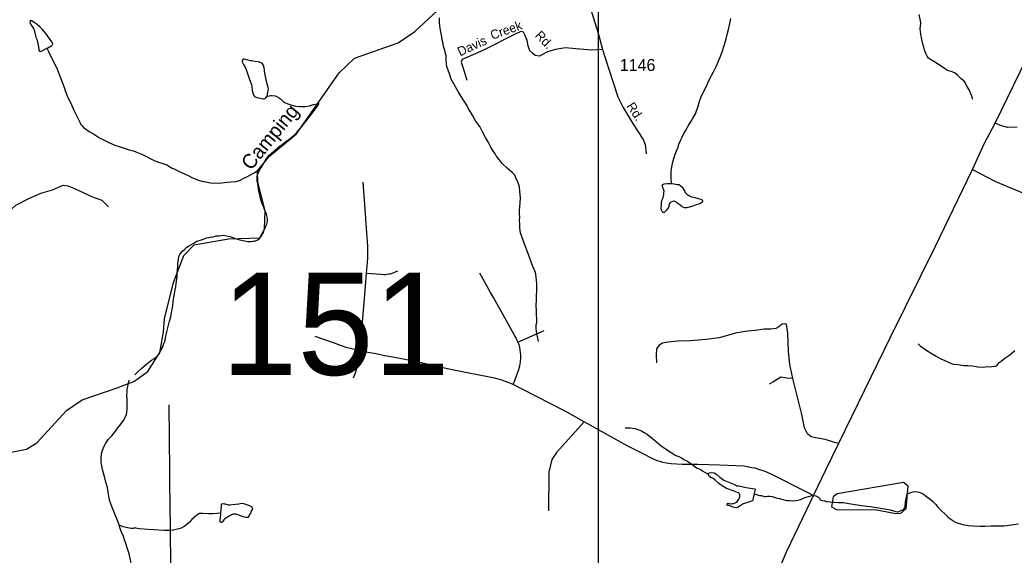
# Model space of a CAD drawing. Extents: x 2126262 to 2293712, y 749403 to 919119.
# Drawn here: x 2183667 to 2194027, y 832270 to 837847 of the extents above; entities that cross this region are included whole.
import ezdxf

# ---------------------------------------------------------------- set-up
doc = ezdxf.new("R2010")
doc.units = 0
for name, color, linetype in [('Exist Hydrographic Creek Single Shore', 7, 'Continuous'), ('Exist Hydrographic Creek Single Shore Label', 7, 'Continuous'), ('Exist Hydrographic Misc Water Feature', 7, 'Continuous'), ('Exist Hydrographic Pond Under 1500 Sq Ft', 7, 'Continuous'), ('Exist Road Non-System Type 51', 7, 'Continuous'), ('Exist Road Non-System Type 51 Label', 7, 'Continuous'), ('Exist Road Primary US Attributed', 7, 'Continuous'), ('Exist Road Secondary Structure Standard Bridge Number Label', 7, 'Continuous'), ('Exist Road Secondary Type 51 Attributed', 7, 'Continuous'), ('Exist Road Secondary Type 51 Label', 7, 'Continuous'), ('Exist Road Secondary Type 51 Number Label', 7, 'Continuous'), ('Map Preparation Inset Cut Line', 7, 'Continuous')]:
    doc.layers.add(name, color=color, linetype=linetype)

msp = doc.modelspace()

# ---------------------------------------------------------------- linework, layer by layer
at = {"layer": 'Exist Hydrographic Creek Single Shore'}
msp.add_lwpolyline([(2184865, 834087), (2185000, 834182), (2185124, 834383), (2185164, 834592), (2185172, 834733), (2185269, 835111), (2185375, 835394), (2185484, 835504), (2185842, 835565), (2186166, 835575), (2186215, 835666), (2186223, 835859), (2186145, 836156), (2186144, 836274), (2186268, 836426), (2186549, 836659), (2186995, 837297), (2187152, 837447), (2187610, 837609), (2187783, 837726), (2188206, 838121)], dxfattribs=at)
at = {"layer": 'Exist Hydrographic Misc Water Feature'}
for points in [[(2183949, 837551), (2183957, 837555), (2183998, 837579), (2184008, 837587), (2184010, 837593), (2184008, 837605), (2184000, 837619), (2183972, 837657), (2183936, 837707), (2183898, 837750), (2183873, 837776), (2183847, 837798), (2183815, 837820), (2183787, 837838), (2183777, 837840), (2183773, 837836), (2183771, 837828), (2183775, 837812), (2183789, 837788), (2183807, 837756), (2183814, 837742), (2183820, 837726), (2183830, 837682), (2183834, 837666), (2183842, 837646), (2183861, 837566), (2183865, 837536), (2183867, 837524), (2183871, 837520), (2183879, 837518), (2183899, 837525), (2183949, 837551)], [(2189071, 834497), (2189063, 834529), (2189061, 834549), (2189053, 834577), (2189046, 834633), (2189048, 834669), (2189052, 834695), (2189049, 834813), (2189047, 834871), (2189050, 834927), (2189050, 834969), (2189055, 835029), (2189053, 835099), (2189042, 835199), (2189038, 835215), (2189016, 835271), (2189002, 835307), (2188983, 835353), (2188957, 835432), (2188930, 835492), (2188908, 835560), (2188883, 835628), (2188877, 835676), (2188877, 835716), (2188874, 835758), (2188876, 835790), (2188874, 835826), (2188874, 835864), (2188875, 835900), (2188879, 835940), (2188883, 835992), (2188876, 836060), (2188872, 836108), (2188860, 836150), (2188835, 836201), (2188823, 836229), (2188801, 836255), (2188743, 836301), (2188692, 836352), (2188662, 836392), (2188634, 836426), (2188630, 836432), (2188618, 836452), (2188595, 836488), (2188573, 836521), (2188545, 836575), (2188519, 836621), (2188492, 836673), (2188474, 836707), (2188460, 836737), (2188434, 836768), (2188411, 836804), (2188387, 836846), (2188361, 836890), (2188341, 836922), (2188324, 836960), (2188296, 837001), (2188264, 837049), (2188237, 837095), (2188187, 837181), (2188161, 837228), (2188142, 837286), (2188115, 837362), (2188111, 837390), (2188109, 837426), (2188109, 837454), (2188107, 837476), (2188101, 837494), (2188096, 837532), (2188082, 837570), (2188076, 837600), (2188068, 837640), (2188063, 837672), (2188053, 837724), (2188045, 837761), (2188038, 837817), (2188038, 837867)], [(2190461, 836141), (2190457, 836157), (2190453, 836183), (2190453, 836207), (2190452, 836267), (2190458, 836295), (2190462, 836333), (2190472, 836369), (2190483, 836413), (2190495, 836447), (2190509, 836483), (2190525, 836521), (2190534, 836553), (2190550, 836591), (2190568, 836627), (2190586, 836663), (2190603, 836691), (2190635, 836748), (2190661, 836792), (2190679, 836824), (2190706, 836870), (2190712, 836890), (2190734, 836948), (2190747, 837000), (2190765, 837046), (2190787, 837091), (2190820, 837155), (2190850, 837223), (2190895, 837305), (2190927, 837370), (2190960, 837452), (2190986, 837516), (2191009, 837590), (2191027, 837650), (2191036, 837696), (2191054, 837760), (2191067, 837826), (2191075, 837862)], [(2193594, 837022), (2193588, 837046), (2193576, 837078), (2193561, 837112), (2193539, 837154), (2193525, 837178), (2193515, 837195), (2193501, 837211), (2193475, 837233), (2193459, 837251), (2193440, 837267), (2193412, 837291), (2193380, 837306), (2193334, 837320), (2193300, 837340), (2193268, 837364), (2193190, 837413), (2193155, 837435), (2193135, 837449), (2193119, 837471), (2193109, 837491), (2193103, 837507), (2193093, 837536), (2193087, 837564), (2193076, 837598), (2193066, 837642), (2193054, 837698), (2193049, 837754), (2193053, 837814), (2193051, 837838), (2193036, 837904)], [(2183949, 837551), (2183965, 837517), (2183983, 837481), (2184005, 837435), (2184027, 837391), (2184050, 837344), (2184074, 837290), (2184090, 837244), (2184109, 837200), (2184125, 837154), (2184141, 837102), (2184167, 837040), (2184198, 836978), (2184230, 836907), (2184260, 836843), (2184291, 836783), (2184303, 836759), (2184315, 836743), (2184329, 836727), (2184349, 836711), (2184387, 836684), (2184444, 836652), (2184498, 836620), (2184546, 836593), (2184600, 836565), (2184656, 836543), (2184722, 836520), (2184764, 836506), (2184806, 836494), (2184832, 836488), (2184850, 836484)], [(2186242, 837053), (2186246, 837069), (2186252, 837099), (2186256, 837125), (2186250, 837155), (2186243, 837181), (2186233, 837227), (2186223, 837275), (2186217, 837313), (2186214, 837331), (2186208, 837363), (2186200, 837379), (2186190, 837395), (2186178, 837401), (2186170, 837405), (2186150, 837410), (2186114, 837414), (2186084, 837420), (2186068, 837422), (2186042, 837426), (2186018, 837436), (2186008, 837437), (2185998, 837437), (2185990, 837433), (2185982, 837423), (2185984, 837411), (2185990, 837397), (2185996, 837381), (2186020, 837340), (2186039, 837288), (2186061, 837226), (2186080, 837174), (2186082, 837148), (2186086, 837118), (2186092, 837094), (2186096, 837076), (2186104, 837058), (2186110, 837050), (2186116, 837046), (2186136, 837040), (2186170, 837033), (2186188, 837027), (2186203, 837023), (2186212, 837025), (2186224, 837029), (2186230, 837035), (2186242, 837053)], [(2186175, 836299), (2186183, 836313), (2186207, 836353), (2186227, 836387), (2186241, 836407), (2186264, 836437), (2186290, 836460), (2186326, 836490), (2186366, 836524), (2186398, 836550), (2186441, 836585), (2186475, 836605), (2186511, 836637), (2186543, 836661), (2186577, 836704), (2186604, 836736), (2186658, 836804), (2186692, 836846), (2186725, 836893), (2186773, 836955), (2186783, 836972), (2186785, 836975)], [(2186242, 837053), (2186248, 837053), (2186264, 837057), (2186282, 837059), (2186296, 837058), (2186328, 837056), (2186336, 837052), (2186360, 837038), (2186382, 837024), (2186405, 837002), (2186429, 836987), (2186459, 836971), (2186491, 836961), (2186539, 836949), (2186579, 836946), (2186639, 836946), (2186685, 836952), (2186726, 836967), (2186763, 836973), (2186783, 836972), (2186785, 836975)], [(2184850, 836484), (2184876, 836472), (2184943, 836443), (2185059, 836386), (2185099, 836367), (2185155, 836350), (2185198, 836336), (2185254, 836303), (2185282, 836293), (2185328, 836269), (2185382, 836244), (2185428, 836222), (2185460, 836206), (2185494, 836192), (2185519, 836180), (2185563, 836167), (2185606, 836159), (2185653, 836149), (2185733, 836146), (2185771, 836150), (2185825, 836157), (2185865, 836161), (2185917, 836165), (2185956, 836175), (2186000, 836198), (2186040, 836214), (2186064, 836228), (2186108, 836253), (2186148, 836281), (2186168, 836295), (2186175, 836299)], [(2184865, 834149), (2184901, 834187), (2184937, 834219), (2184965, 834244), (2184992, 834266), (2185038, 834300), (2185070, 834320), (2185098, 834342), (2185121, 834372), (2185131, 834400), (2185155, 834440), (2185168, 834478), (2185172, 834485), (2185180, 834511), (2185188, 834549), (2185198, 834597), (2185211, 834651), (2185227, 834709), (2185238, 834753), (2185250, 834815), (2185260, 834867), (2185265, 834917), (2185271, 834957), (2185279, 834995), (2185285, 835035), (2185292, 835067), (2185294, 835101), (2185306, 835175), (2185307, 835213), (2185311, 835275), (2185314, 835313), (2185320, 835351), (2185324, 835383), (2185336, 835411), (2185360, 835436), (2185384, 835458), (2185407, 835478), (2185425, 835490), (2185471, 835516), (2185509, 835541), (2185549, 835553), (2185577, 835563), (2185613, 835575), (2185649, 835583), (2185681, 835588), (2185711, 835596), (2185742, 835598), (2185762, 835600), (2185790, 835603), (2185820, 835597), (2185858, 835589), (2185893, 835577), (2185933, 835564), (2185959, 835556), (2185991, 835550), (2186043, 835538), (2186077, 835538), (2186091, 835543), (2186107, 835543), (2186129, 835549), (2186147, 835557), (2186165, 835571), (2186180, 835589), (2186194, 835613), (2186204, 835631), (2186210, 835651), (2186220, 835671), (2186231, 835698), (2186239, 835720), (2186247, 835746), (2186247, 835768), (2186245, 835796), (2186235, 835822), (2186216, 835873), (2186210, 835891), (2186204, 835907), (2186194, 835925), (2186182, 835961), (2186174, 835987), (2186170, 836009), (2186161, 836047), (2186157, 836063), (2186153, 836087), (2186145, 836139), (2186140, 836167), (2186140, 836189), (2186138, 836219), (2186142, 836233), (2186150, 836251), (2186168, 836287), (2186175, 836299)], [(2190461, 836141), (2190483, 836139), (2190513, 836133), (2190537, 836131), (2190547, 836121), (2190564, 836107), (2190574, 836095), (2190596, 836060), (2190600, 836050), (2190618, 836032), (2190636, 836018), (2190666, 836004), (2190690, 836000), (2190734, 835985), (2190764, 835981), (2190776, 835971), (2190778, 835967), (2190778, 835957), (2190775, 835947), (2190757, 835935), (2190739, 835927), (2190715, 835919), (2190679, 835908), (2190643, 835896), (2190617, 835888), (2190593, 835890), (2190569, 835901), (2190559, 835907), (2190545, 835919), (2190513, 835941), (2190501, 835951), (2190483, 835959), (2190477, 835957), (2190460, 835953), (2190444, 835945), (2190435, 835933), (2190429, 835910), (2190425, 835894), (2190415, 835878), (2190403, 835864), (2190393, 835854), (2190379, 835842), (2190369, 835842), (2190359, 835852), (2190351, 835864), (2190349, 835890), (2190351, 835914), (2190353, 835940), (2190357, 835964), (2190368, 835994), (2190374, 836020), (2190376, 836026), (2190378, 836046), (2190380, 836064), (2190374, 836082), (2190371, 836086), (2190366, 836106), (2190363, 836114), (2190359, 836124), (2190367, 836132), (2190381, 836138), (2190411, 836142), (2190461, 836141)], [(2193028, 834473), (2193048, 834451), (2193108, 834411), (2193171, 834366), (2193213, 834342), (2193263, 834315), (2193305, 834297), (2193349, 834279), (2193391, 834261), (2193445, 834256), (2193503, 834246), (2193543, 834245), (2193593, 834241), (2193650, 834231), (2193712, 834230), (2193749, 834234), (2193773, 834232), (2193793, 834234), (2193829, 834239), (2193841, 834243), (2193851, 834251), (2193859, 834263), (2193871, 834277), (2193893, 834293), (2193929, 834323), (2193981, 834359), (2194034, 834402)], [(2183471, 833324), (2183737, 833375), (2183845, 833441), (2184151, 833776), (2184316, 833888), (2184682, 834015), (2184860, 834083)], [(2184702, 832581), (2184696, 832595), (2184676, 832648), (2184652, 832708), (2184625, 832778), (2184605, 832832), (2184592, 832884), (2184586, 832926), (2184578, 832976), (2184564, 833030), (2184551, 833076), (2184539, 833123), (2184529, 833161), (2184521, 833201), (2184515, 833237), (2184512, 833281), (2184518, 833325), (2184528, 833363), (2184544, 833405), (2184562, 833438), (2184587, 833474), (2184621, 833510), (2184643, 833534), (2184663, 833562), (2184689, 833596), (2184718, 833636), (2184748, 833674), (2184764, 833705), (2184778, 833737), (2184782, 833759), (2184786, 833787), (2184783, 833833), (2184783, 833889), (2184781, 833939), (2184783, 833961), (2184786, 833995), (2184794, 834043), (2184804, 834095)], [(2184860, 834083), (2184865, 834087)], [(2189975, 833596), (2189989, 833596), (2190025, 833598), (2190075, 833589), (2190115, 833575), (2190143, 833565), (2190171, 833547), (2190203, 833530), (2190232, 833508), (2190260, 833486), (2190304, 833448), (2190350, 833409), (2190394, 833377), (2190452, 833339), (2190501, 833310), (2190533, 833298), (2190559, 833284), (2190585, 833268), (2190615, 833253), (2190649, 833231), (2190669, 833217), (2190718, 833179), (2190726, 833177), (2190744, 833169), (2190766, 833160), (2190784, 833146), (2190806, 833132), (2190824, 833124), (2190840, 833114)], [(2190840, 833114), (2190840, 833122), (2190854, 833128), (2190878, 833132), (2190900, 833129), (2190928, 833111), (2190960, 833083), (2191002, 833053), (2191037, 833038), (2191105, 833008), (2191139, 832994), (2191159, 832994), (2191235, 832975), (2191299, 832963), (2191325, 832962), (2191327, 832958), (2191317, 832908)], [(2191317, 832908), (2191316, 832892), (2191308, 832867), (2191304, 832839), (2191298, 832835), (2191262, 832823), (2191216, 832807), (2191196, 832801), (2191186, 832795), (2191178, 832789), (2191166, 832781), (2191150, 832770), (2191134, 832764), (2191112, 832766), (2191094, 832770), (2191072, 832780), (2191060, 832788), (2191046, 832786), (2191042, 832788), (2191038, 832790), (2191036, 832798), (2191036, 832804), (2191040, 832808), (2191048, 832812), (2191062, 832808), (2191088, 832806), (2191108, 832810), (2191120, 832814), (2191128, 832818), (2191136, 832822), (2191148, 832838), (2191162, 832858), (2191167, 832879), (2191170, 832890), (2191167, 832902), (2191163, 832912), (2191159, 832918), (2191145, 832924), (2191111, 832938), (2191031, 832965), (2190983, 832991), (2190949, 833015), (2190913, 833053), (2190886, 833071), (2190868, 833080), (2190858, 833088), (2190846, 833096), (2190842, 833104), (2190840, 833114)], [(2192907, 832907), (2192929, 832917), (2192961, 832927), (2192985, 832935), (2193021, 832929), (2193037, 832925), (2193053, 832918), (2193081, 832906), (2193101, 832890), (2193127, 832870), (2193151, 832854), (2193179, 832828), (2193212, 832799), (2193236, 832765), (2193270, 832733), (2193300, 832703), (2193332, 832672), (2193357, 832652), (2193387, 832630), (2193399, 832620), (2193445, 832602), (2193491, 832589), (2193547, 832579), (2193605, 832575), (2193671, 832572), (2193723, 832572), (2193789, 832575), (2193883, 832577), (2193919, 832574), (2193951, 832580), (2194021, 832590), (2194073, 832597)], [(2191317, 832908), (2191343, 832902), (2191373, 832892), (2191391, 832890), (2191424, 832880), (2191442, 832880), (2191458, 832884), (2191482, 832885), (2191504, 832881), (2191546, 832867), (2191578, 832859), (2191618, 832850), (2191660, 832840), (2191686, 832838), (2191732, 832836), (2191774, 832843), (2191788, 832845), (2191804, 832851), (2191826, 832861), (2191857, 832875), (2191885, 832881), (2191923, 832892), (2191945, 832890), (2191959, 832888), (2191973, 832882), (2191989, 832874), (2192001, 832862), (2192006, 832860)], [(2192907, 832907), (2192905, 832893), (2192899, 832860), (2192891, 832824), (2192888, 832766), (2192864, 832740), (2192854, 832734), (2192816, 832718), (2192796, 832722), (2192772, 832730), (2192740, 832739), (2192654, 832753), (2192528, 832772), (2192436, 832783), (2192350, 832799), (2192304, 832806), (2192250, 832816), (2192220, 832814), (2192196, 832814), (2192192, 832814), (2192144, 832817), (2192110, 832821), (2192076, 832827), (2192054, 832833), (2192032, 832835), (2192019, 832838), (2192010, 832844), (2192006, 832850), (2192006, 832860)], [(2185760, 832707), (2185768, 832779), (2185766, 832799), (2185768, 832803), (2185780, 832807), (2185796, 832805), (2185806, 832805), (2185828, 832798), (2185836, 832796), (2185856, 832794), (2185912, 832800), (2185948, 832804), (2185963, 832808), (2185976, 832811), (2185998, 832807), (2186016, 832803), (2186028, 832799), (2186048, 832791), (2186076, 832777), (2186082, 832773), (2186084, 832769), (2186088, 832767), (2186092, 832759), (2186092, 832755), (2186086, 832745), (2186076, 832727), (2186068, 832709), (2186060, 832693), (2186051, 832677), (2186045, 832667), (2186043, 832663), (2186036, 832661), (2186025, 832661), (2186003, 832665), (2185947, 832686), (2185931, 832692), (2185917, 832696), (2185910, 832698), (2185898, 832696), (2185889, 832696), (2185879, 832692), (2185873, 832690), (2185850, 832678), (2185837, 832670), (2185827, 832666), (2185819, 832660), (2185803, 832649), (2185791, 832637), (2185785, 832629), (2185777, 832617), (2185773, 832613), (2185767, 832611), (2185761, 832611), (2185757, 832613), (2185755, 832623), (2185755, 832637), (2185760, 832693), (2185760, 832707)], [(2185760, 832707), (2185720, 832703), (2185677, 832701), (2185631, 832700), (2185574, 832704), (2185557, 832704), (2185539, 832704), (2185521, 832693), (2185509, 832685), (2185485, 832667), (2185457, 832641), (2185435, 832615), (2185407, 832589), (2185378, 832569), (2185346, 832550), (2185324, 832544), (2185264, 832530), (2185220, 832527), (2185168, 832527), (2185066, 832535), (2185004, 832536), (2184908, 832544), (2184874, 832550)], [(2184874, 832550), (2184868, 832554), (2184848, 832547), (2184826, 832549), (2184808, 832551), (2184774, 832559), (2184744, 832565), (2184702, 832581)], [(2184877, 832048), (2184871, 832058), (2184859, 832088), (2184843, 832129), (2184829, 832175), (2184818, 832217), (2184804, 832283), (2184784, 832345), (2184771, 832393), (2184757, 832431), (2184745, 832465), (2184725, 832509), (2184711, 832547), (2184702, 832581)]]:
    msp.add_lwpolyline(points, dxfattribs=at)
at = {"layer": 'Exist Hydrographic Pond Under 1500 Sq Ft'}
msp.add_lwpolyline([(2192842, 832704), (2192900, 832756), (2192923, 832988), (2192873, 833028), (2192182, 832908), (2192141, 832876), (2192125, 832775), (2192183, 832741), (2192575, 832746), (2192775, 832706), (2192842, 832704)], dxfattribs=at)
at = {"layer": 'Exist Road Non-System Type 51'}
msp.add_line((2190000, 833406), (2189547, 833659), dxfattribs=at)
for points in [[(2189739, 837539), (2189628, 837533), (2189461, 837546), (2189353, 837555), (2189249, 837540), (2189166, 837516), (2189113, 837486), (2189082, 837470), (2189036, 837476), (2189011, 837496), (2188979, 837526), (2188963, 837578), (2188952, 837631), (2188928, 837690), (2188916, 837719), (2188888, 837725), (2188829, 837698), (2188499, 837531), (2188276, 837435), (2188264, 837408), (2188284, 837345), (2188324, 837218)], [(2194059, 836730), (2193961, 836727), (2193895, 836745), (2193830, 836770)], [(2190162, 836602), (2190183, 836550), (2190191, 836450)], [(2193592, 836287), (2193833, 836165), (2194167, 836026)], [(2187279, 835209), (2187283, 835247), (2187288, 835317), (2187292, 835370), (2187293, 835424), (2187292, 835484), (2187289, 835543), (2187286, 835576), (2187272, 835776), (2187260, 835925), (2187243, 836158)], [(2182925, 835825), (2182995, 835762), (2183071, 835688), (2183118, 835646), (2183157, 835615), (2183199, 835607), (2183235, 835608), (2183308, 835635), (2183411, 835706), (2183470, 835753), (2183579, 835875), (2183624, 835917), (2183752, 835982), (2183885, 836042), (2184007, 836077), (2184116, 836124), (2184166, 836117), (2184235, 836090), (2184432, 836000), (2184520, 835968), (2184591, 835901)], [(2187279, 835209), (2187429, 835197), (2187460, 835195), (2187476, 835196), (2187492, 835197), (2187508, 835200), (2187524, 835203), (2187540, 835206), (2187605, 835232)], [(2187214, 834398), (2187241, 834739), (2187261, 834981), (2187279, 835209)], [(2188857, 834491), (2188845, 834517), (2188775, 834643), (2188702, 834774), (2188601, 834955), (2188571, 835008), (2188461, 835207)], [(2188857, 834491), (2189100, 834598), (2189129, 834611)], [(2191722, 834110), (2191688, 834256), (2191675, 834393), (2191668, 834584), (2191654, 834676), (2191633, 834679), (2191609, 834678), (2191574, 834650), (2191542, 834632), (2191492, 834625), (2191422, 834626), (2191330, 834611), (2191252, 834604), (2191137, 834585), (2190954, 834536), (2190816, 834516), (2190654, 834504), (2190519, 834498), (2190419, 834491), (2190364, 834479), (2190329, 834458), (2190300, 834421), (2190297, 834359), (2190300, 834275)], [(2187214, 834398), (2187068, 834435), (2187018, 834451), (2186934, 834481), (2186744, 834550)], [(2188807, 834048), (2188823, 834089), (2188844, 834148), (2188866, 834206), (2188877, 834243), (2188883, 834285), (2188885, 834325), (2188885, 834353), (2188883, 834381), (2188880, 834409), (2188875, 834437), (2188868, 834464), (2188857, 834491)], [(2187216, 834397), (2187194, 834293), (2187177, 834222), (2187159, 834166), (2187138, 834115)], [(2188807, 834048), (2188753, 834070), (2188689, 834094), (2188614, 834113), (2188452, 834144), (2188309, 834173), (2188154, 834206), (2188016, 834235), (2187865, 834269), (2187711, 834301), (2187643, 834314), (2187513, 834339), (2187466, 834348), (2187378, 834366), (2187270, 834386), (2187216, 834397)], [(2191722, 834110), (2191657, 834113), (2191596, 834126), (2191513, 834073), (2191474, 834051)], [(2192198, 833432), (2192155, 833445), (2192102, 833460), (2192058, 833474), (2191960, 833491), (2191913, 833503), (2191873, 833534), (2191841, 833597), (2191814, 833737), (2191762, 833945), (2191722, 834110)], [(2189547, 833659), (2189343, 833773), (2188907, 833997), (2188807, 834048)], [(2185218, 833838), (2185225, 833140), (2185227, 832994), (2185229, 832831), (2185239, 831866)], [(2189547, 833659), (2189258, 833338), (2189210, 833267), (2189178, 833134), (2189175, 832732)], [(2191932, 832892), (2191886, 832915), (2191488, 833119), (2191433, 833140), (2191367, 833164), (2191327, 833175), (2191295, 833180), (2191258, 833188), (2191212, 833196), (2191127, 833200), (2190958, 833206), (2190732, 833214), (2190569, 833216), (2190452, 833222), (2190403, 833228), (2190367, 833237), (2190338, 833245), (2190307, 833253), (2190262, 833273), (2190228, 833291), (2190188, 833311), (2190007, 833402), (2190000, 833406)]]:
    msp.add_lwpolyline(points, dxfattribs=at)
at = {"layer": 'Exist Road Primary US Attributed'}
msp.add_lwpolyline([(2191573, 832106), (2191660, 832310), (2192066, 833160), (2192737, 834540), (2193208, 835488), (2193487, 836074), (2193592, 836287), (2193715, 836555), (2193830, 836770), (2194217, 837569)], dxfattribs=at)
at = {"layer": 'Exist Road Secondary Type 51 Attributed'}
msp.add_lwpolyline([(2189334, 838863), (2189691, 837708), (2189739, 837539), (2189796, 837354), (2189898, 837047), (2189952, 836934), (2190058, 836762), (2190162, 836602)], dxfattribs=at)
at = {"layer": 'Map Preparation Inset Cut Line'}
msp.add_lwpolyline([(2133630, 852885), (2189691, 852885), (2189691, 811055), (2164878, 811055), (2133665, 826055)], close=True, dxfattribs=at)

# ---------------------------------------------------------------- texts
at = {"layer": 'Exist Hydrographic Creek Single Shore Label'}
msp.add_text('Camping', height=150, rotation=50.7131, dxfattribs=at).set_placement((2186075, 836271))
at = {"layer": 'Exist Road Non-System Type 51 Label'}
for s, rotation, p in [('Creek', 19.6356, (2188589, 837639)), ('Rd.', 313.8099, (2189028, 837679)), ('Davis', 24.5893, (2188253, 837466))]:
    msp.add_text(s, height=95, rotation=rotation, dxfattribs=at).set_placement(p)
at = {"layer": 'Exist Road Secondary Structure Standard Bridge Number Label'}
msp.add_text('151', height=1066.3, dxfattribs=at).set_placement((2185766, 834148))
at = {"layer": 'Exist Road Secondary Type 51 Label'}
msp.add_text('Rd.', height=95, rotation=303.5505, dxfattribs=at).set_placement((2189984, 836949))
at = {"layer": 'Exist Road Secondary Type 51 Number Label'}
msp.add_text('1146', height=125, dxfattribs=at).set_placement((2189917, 837315))

doc.saveas('drawing.dxf')
